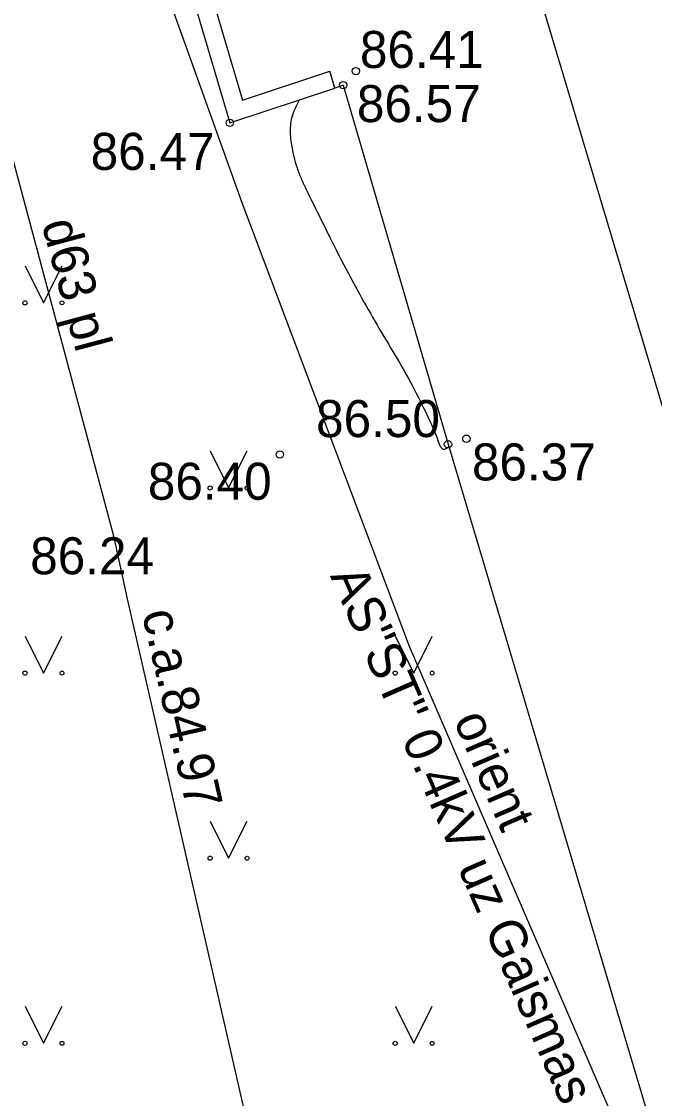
# Model space of a CAD drawing. Extents: x 576692 to 577659, y 273254 to 273799.
# Drawn here: x 576822.2 to 576830.75, y 273696.76 to 273711.3 of the extents above; entities that cross this region are included whole.
import ezdxf

# ---------------------------------------------------------------- set-up
doc = ezdxf.new("R2010")
doc.units = 0
for name, color, linetype in [('BUVE_EKAS_####_####_#', 7, 'Continuous'), ('CELI_CAPM_####_####_#', 7, 'Continuous'), ('CELI_TAKA_####_####_#', 7, 'Continuous'), ('DREN_ELEM_####_####_#', 7, 'Continuous'), ('DREN_RENE_####_####_#', 7, 'Continuous'), ('GAZE_ELEM_####_####_#', 7, 'Continuous'), ('GAZE_VADP_VSP1_TKST_#', 7, 'Continuous'), ('GAZE_VADP_ZSPD_####_#', 7, 'Continuous'), ('GEOD_SITP_####_TKST_#', 7, 'Continuous'), ('HIDT_REZV_####_TKST_#', 7, 'Continuous'), ('LKAN_ELEM_PAST_TKST_#', 7, 'Continuous'), ('RELJ_ELEM_####_####_#', 7, 'Continuous'), ('SAKK_IZVK_####_TKST_#', 7, 'Continuous'), ('SAKT_ELEM_####_####_#', 7, 'Continuous')]:
    doc.layers.add(name, color=color, linetype=linetype)

msp = doc.modelspace()

# ---------------------------------------------------------------- linework, layer by layer
at = {"layer": 'BUVE_EKAS_####_####_#'}
msp.add_lwpolyline([(576826.547, 273710.441), (576827.964, 273705.59), (576830.829, 273695.978), (576833.995, 273692.742), (576837.087, 273682.014), (576839.868, 273672.465), (576840.678, 273669.48), (576840.372, 273668.361)], dxfattribs=at)
at = {"layer": 'CELI_CAPM_####_####_#'}
msp.add_lwpolyline([(576826.547, 273710.441), (576826.435, 273710.398)], dxfattribs=at)
at = {"layer": 'CELI_TAKA_####_####_#'}
msp.add_lwpolyline([(576822.461, 273734.186), (576841.308, 273671.168), (576850.453, 273673.856), (576864.919, 273653.745), (576866.76, 273640.771), (576872.899, 273632.451), (576876.069, 273623.909), (576875.901, 273608.92), (576873.238, 273590.115)], dxfattribs=at)
at = {"layer": 'DREN_ELEM_####_####_#'}
msp.add_line((576823.853, 273714.751), (576825.186, 273710.239), dxfattribs=at)
for points in [[(576823.541, 273714.925), (576825.016, 273709.932)], [(576825.186, 273710.239), (576826.366, 273710.627)], [(576826.435, 273710.398), (576826.366, 273710.627)], [(576825.016, 273709.932), (576826.435, 273710.398)]]:
    msp.add_lwpolyline(points, dxfattribs=at)
at = {"layer": 'GAZE_ELEM_####_####_#'}
msp.add_spline([(576817.426, 273713.684), (576817.461, 273705.054), (576817.236, 273700.96), (576815.828, 273697.533), (576815.241, 273695.502), (576816.023, 273694.553), (576816.38, 273692.053), (576817.887, 273688.018), (576818.357, 273684.561), (576819.235, 273683.662), (576820.644, 273683.641), (576822.734, 273685.597), (576823.465, 273686.123), (576823.72, 273686.249)], degree=3, dxfattribs=at)
at = {"layer": 'GAZE_VADP_VSP1_TKST_#'}
msp.add_lwpolyline([(576814.623, 273733.653), (576817.063, 273724.657), (576818.037, 273722.502), (576819.666, 273719.476), (576820.185, 273717.745), (576820.81, 273714.191), (576823.447, 273704.354), (576823.628, 273703.505), (576826.691, 273690.106), (576827.562, 273685.648), (576828.56, 273678.773), (576829.128, 273672.447), (576829.408, 273667.426), (576830.516, 273663.952), (576831.144, 273662.885), (576833.216, 273660.013), (576833.933, 273659.148), (576834.717, 273657.795), (576836.208, 273653.892), (576836.372, 273653.396)], dxfattribs=at)
at = {"layer": 'GEOD_SITP_####_TKST_#'}
msp.add_spline([(576825.947, 273710.228), (576825.882, 273710.087), (576825.847, 273709.978), (576825.833, 273709.862), (576825.835, 273709.745), (576825.85, 273709.63), (576825.88, 273709.475), (576825.925, 273709.322), (576825.982, 273709.176), (576826.045, 273709.038), (576826.247, 273708.628), (576826.451, 273708.218), (576826.663, 273707.812), (576826.885, 273707.411), (576827.127, 273706.996), (576827.371, 273706.583), (576827.591, 273706.169), (576827.786, 273705.753), (576827.807, 273705.7), (576827.824, 273705.647), (576827.845, 273705.593), (576827.858, 273705.566), (576827.866, 273705.553), (576827.875, 273705.54), (576827.897, 273705.526), (576827.91, 273705.524), (576827.922, 273705.525), (576827.959, 273705.543), (576827.97, 273705.554), (576827.972, 273705.559)], degree=3, dxfattribs=at)
at = {"layer": 'LKAN_ELEM_PAST_TKST_#'}
for p, q in [((576822.25, 273708), (576822.5, 273707.5)), ((576822.5, 273707.5), (576822.75, 273708)), ((576824.75, 273705.5), (576825, 273705)), ((576825, 273705), (576825.25, 273705.5)), ((576822.25, 273703), (576822.5, 273702.5)), ((576822.5, 273702.5), (576822.75, 273703)), ((576827.25, 273703), (576827.5, 273702.5)), ((576827.5, 273702.5), (576827.75, 273703)), ((576824.75, 273700.5), (576825, 273700)), ((576825, 273700), (576825.25, 273700.5)), ((576822.25, 273698), (576822.5, 273697.5)), ((576822.5, 273697.5), (576822.75, 273698)), ((576827.25, 273698), (576827.5, 273697.5)), ((576827.5, 273697.5), (576827.75, 273698))]:
    msp.add_line(p, q, dxfattribs=at)
for centre, radius in [((576822.25, 273707.5), 0.028), ((576822.75, 273707.5), 0.0263), ((576824.75, 273705), 0.028), ((576825.25, 273705), 0.0263), ((576822.25, 273702.5), 0.028), ((576822.75, 273702.5), 0.0263), ((576827.25, 273702.5), 0.028), ((576827.75, 273702.5), 0.0263), ((576824.75, 273700), 0.028), ((576825.25, 273700), 0.0263), ((576822.25, 273697.5), 0.028), ((576822.75, 273697.5), 0.0263), ((576827.25, 273697.5), 0.028), ((576827.75, 273697.5), 0.0263)]:
    msp.add_circle(centre, radius, dxfattribs=at)
at = {"layer": 'RELJ_ELEM_####_####_#'}
for centre in [(576826.719, 273710.63), (576826.547, 273710.441), (576825.016, 273709.932), (576827.964, 273705.59), (576828.212, 273705.665), (576825.691, 273705.452)]:
    msp.add_circle(centre, 0.05, dxfattribs=at)
at = {"layer": 'SAKK_IZVK_####_TKST_#'}
msp.add_lwpolyline([(576759.84, 273735.248), (576761.313, 273734.28), (576767.206, 273730.776), (576770.564, 273730.274), (576778.477, 273729.625), (576785.459, 273729.423), (576792.918, 273728.98), (576803.628, 273728.696), (576810.639, 273728.503), (576815.66, 273728.177), (576816.919, 273727.316), (576819.204, 273724.689), (576820.668, 273721.711), (576821.541, 273718.993), (576825.179, 273708.857), (576827.438, 273702.865), (576831.076, 273694.441), (576833.836, 273690.297), (576835.332, 273684.335), (576837.505, 273677.965), (576838.936, 273672.367), (576839.264, 273670.765)], dxfattribs=at)
at = {"layer": 'SAKT_ELEM_####_####_#'}
msp.add_spline([(576823.72, 273686.249), (576822.298, 273684.378), (576821.946, 273683.763), (576821.211, 273683.084), (576820.141, 273682.326), (576817.732, 273680.791), (576815.738, 273680.175), (576815.008, 273680.211), (576814.923, 273681.265), (576815.534, 273682.69), (576815.949, 273683.543), (576815.893, 273684.359), (576814.554, 273688.826), (576813.073, 273693.762), (576812.596, 273696.604), (576813.917, 273698.952), (576813.611, 273706.509), (576813.882, 273709.084), (576815.036, 273711.061), (576817.426, 273713.684)], degree=3, dxfattribs=at)

# ---------------------------------------------------------------- texts
at = {"layer": 'DREN_RENE_####_####_#'}
for s, rotation, p in [('AS"ST" 0.4kV uz Gaismas 12', 293.6236, (576826.367, 273703.814)), ('orient', 293.3573, (576828.033, 273701.865))]:
    msp.add_text(s, height=0.5, rotation=rotation, dxfattribs=at).set_placement(p)
at = {"layer": 'GAZE_VADP_ZSPD_####_#'}
for s, rotation, p in [('d63 pl', 285.0064, (576822.472, 273708.569)), ('c.a.84.97', 282.8765, (576823.827, 273703.309))]:
    msp.add_text(s, height=0.5, rotation=rotation, dxfattribs=at).set_placement(p)
at = {"layer": 'HIDT_REZV_####_TKST_#'}
for s, p in [(' 86.41', (576826.588, 273710.672)), (' 86.57', (576826.547, 273709.941)), (' 86.47', (576822.951, 273709.296)), (' 86.50', (576825.996, 273705.687)), (' 86.37', (576828.101, 273705.102)), (' 86.40', (576823.723, 273704.841)), (' 86.24', (576822.134, 273703.834))]:
    msp.add_text(s, height=0.5, dxfattribs=at).set_placement(p)

doc.saveas('drawing.dxf')
